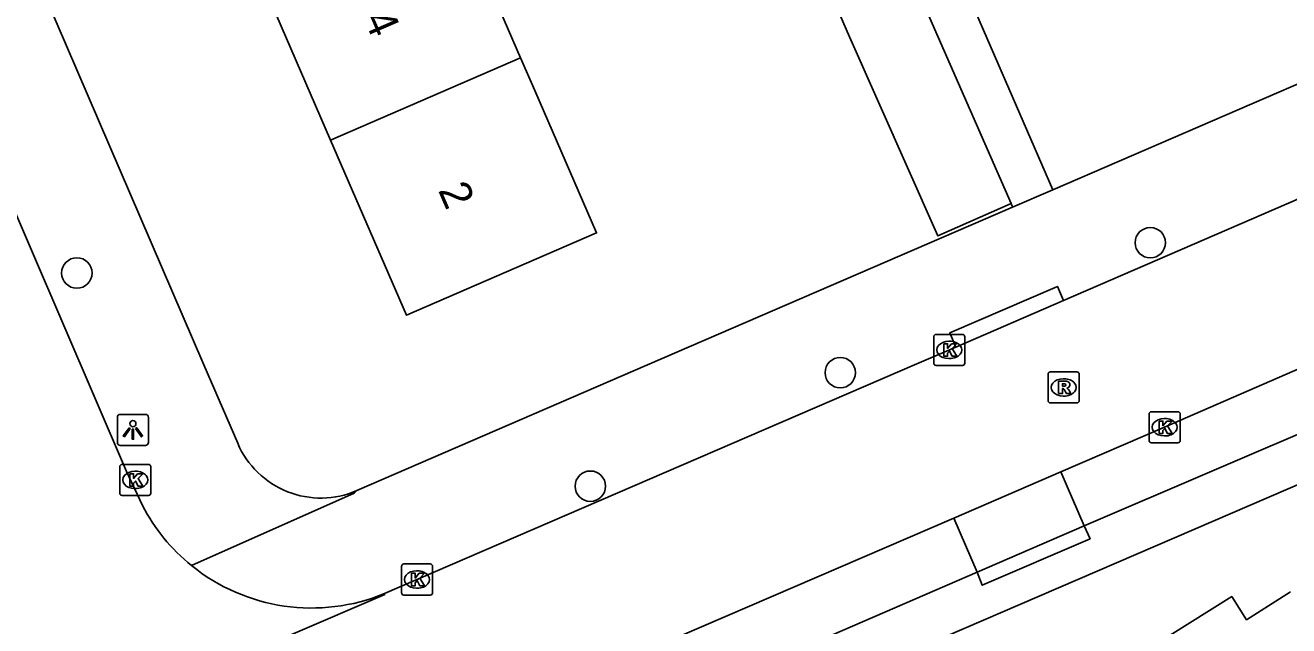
# Model space of a CAD drawing. Extents: x 159353 to 160616, y 385893 to 387321.
# Drawn here: x 159645.1 to 159685.72, y 386241.61 to 386260.93 of the extents above; entities that cross this region are included whole.
import ezdxf

# ---------------------------------------------------------------- set-up
doc = ezdxf.new("R2010")
doc.units = 0
for name, color, linetype in [('IMGEO_Boom', 7, 'Continuous'), ('IMGEO_Kolk', 7, 'Continuous'), ('IMGEO_Lichtpunt', 7, 'Continuous'), ('IMGEO_Pand', 7, 'Continuous'), ('IMGEO_Pand_nummerreeks', 7, 'Continuous'), ('IMGEO_Rijbaan_lokaal_open', 7, 'Continuous'), ('IMGEO_Rioolput', 7, 'Continuous'), ('IMGEO_Voetpad_open', 7, 'Continuous')]:
    doc.layers.add(name, color=color, linetype=linetype)

msp = doc.modelspace()

# ---------------------------------------------------------------- linework, layer by layer
at = {"layer": 'IMGEO_Boom'}
for centre in [(159681.269, 386253.933), (159646.76, 386252.959), (159671.302, 386249.753), (159663.268, 386246.101)]:
    msp.add_circle(centre, 0.489, dxfattribs=at)
at = {"layer": 'IMGEO_Kolk'}
for p, q in [((159674.306, 386250.059), (159674.306, 386250.911)), ((159674.381, 386250.985), (159675.233, 386250.985)), ((159675.307, 386250.911), (159675.307, 386250.059)), ((159674.794, 386250.765), (159674.819, 386250.765)), ((159674.817, 386250.205), (159674.792, 386250.205)), ((159675.233, 386249.985), (159674.381, 386249.985)), ((159681.229, 386247.571), (159681.229, 386248.423)), ((159681.304, 386248.497), (159682.156, 386248.497)), ((159682.23, 386248.423), (159682.23, 386247.571)), ((159681.717, 386248.277), (159681.742, 386248.277)), ((159681.74, 386247.717), (159681.715, 386247.717)), ((159682.156, 386247.497), (159681.304, 386247.497)), ((159648.213, 386246.804), (159649.065, 386246.804)), ((159648.138, 386245.878), (159648.138, 386246.73)), ((159648.626, 386246.584), (159648.651, 386246.584)), ((159649.139, 386246.73), (159649.139, 386245.878)), ((159648.649, 386246.024), (159648.624, 386246.024)), ((159649.065, 386245.804), (159648.213, 386245.804)), ((159657.271, 386243.599), (159658.123, 386243.599)), ((159657.196, 386242.673), (159657.196, 386243.525)), ((159657.684, 386243.379), (159657.709, 386243.379)), ((159658.197, 386243.525), (159658.197, 386242.673)), ((159657.707, 386242.819), (159657.682, 386242.819)), ((159658.123, 386242.599), (159657.271, 386242.599))]:
    msp.add_line(p, q, dxfattribs=at)
for points in [[(159674.306, 386250.059), (159674.306, 386250.911)], [(159674.381, 386250.985), (159675.233, 386250.985)], [(159675.307, 386250.911), (159675.307, 386250.059)], [(159674.627, 386250.685), (159674.75, 386250.685), (159674.75, 386250.534), (159674.88, 386250.685), (159675.044, 386250.685), (159674.898, 386250.534), (159675.051, 386250.285), (159674.899, 386250.285), (159674.814, 386250.449), (159674.75, 386250.382), (159674.75, 386250.285), (159674.627, 386250.285), (159674.627, 386250.685)], [(159675.233, 386249.985), (159674.381, 386249.985)], [(159681.229, 386247.571), (159681.229, 386248.423)], [(159681.304, 386248.497), (159682.156, 386248.497)], [(159682.23, 386248.423), (159682.23, 386247.571)], [(159681.55, 386248.197), (159681.673, 386248.197), (159681.673, 386248.046), (159681.803, 386248.197), (159681.967, 386248.197), (159681.821, 386248.046), (159681.974, 386247.797), (159681.822, 386247.797), (159681.737, 386247.961), (159681.673, 386247.894), (159681.673, 386247.797), (159681.55, 386247.797), (159681.55, 386248.197)], [(159682.156, 386247.497), (159681.304, 386247.497)], [(159648.213, 386246.804), (159649.065, 386246.804)], [(159648.138, 386245.878), (159648.138, 386246.73)], [(159648.459, 386246.504), (159648.582, 386246.504), (159648.582, 386246.353), (159648.712, 386246.504), (159648.876, 386246.504), (159648.73, 386246.353), (159648.883, 386246.104), (159648.731, 386246.104), (159648.646, 386246.268), (159648.582, 386246.201), (159648.582, 386246.104), (159648.459, 386246.104), (159648.459, 386246.504)], [(159649.139, 386246.73), (159649.139, 386245.878)], [(159649.065, 386245.804), (159648.213, 386245.804)], [(159657.271, 386243.599), (159658.123, 386243.599)], [(159657.196, 386242.673), (159657.196, 386243.525)], [(159657.517, 386243.299), (159657.64, 386243.299), (159657.64, 386243.148), (159657.77, 386243.299), (159657.934, 386243.299), (159657.788, 386243.148), (159657.941, 386242.899), (159657.789, 386242.899), (159657.704, 386243.063), (159657.64, 386242.996), (159657.64, 386242.899), (159657.517, 386242.899), (159657.517, 386243.299)], [(159658.197, 386243.525), (159658.197, 386242.673)], [(159658.123, 386242.599), (159657.271, 386242.599)]]:
    msp.add_lwpolyline(points, dxfattribs=at)
for centre, start, end in [((159674.383, 386250.909), 91.552, 178.448), ((159674.383, 386250.909), 91.552, 178.448), ((159675.231, 386250.909), 1.552, 88.448), ((159675.231, 386250.909), 1.552, 88.448), ((159674.383, 386250.061), 181.552, 268.448), ((159674.383, 386250.061), 181.552, 268.448), ((159675.231, 386250.061), 271.552, 358.448), ((159675.231, 386250.061), 271.552, 358.448), ((159681.306, 386248.421), 91.552, 178.448), ((159681.306, 386248.421), 91.552, 178.448), ((159682.154, 386248.421), 1.552, 88.448), ((159682.154, 386248.421), 1.552, 88.448), ((159681.306, 386247.573), 181.552, 268.448), ((159681.306, 386247.573), 181.552, 268.448), ((159682.154, 386247.573), 271.552, 358.448), ((159682.154, 386247.573), 271.552, 358.448), ((159648.215, 386246.728), 91.552, 178.448), ((159648.215, 386246.728), 91.552, 178.448), ((159649.063, 386246.728), 1.552, 88.448), ((159649.063, 386246.728), 1.552, 88.448), ((159648.215, 386245.88), 181.552, 268.448), ((159648.215, 386245.88), 181.552, 268.448), ((159649.063, 386245.88), 271.552, 358.448), ((159649.063, 386245.88), 271.552, 358.448), ((159657.273, 386243.523), 91.552, 178.448), ((159657.273, 386243.523), 91.552, 178.448), ((159658.121, 386243.523), 1.552, 88.448), ((159658.121, 386243.523), 1.552, 88.448), ((159657.273, 386242.675), 181.552, 268.448), ((159657.273, 386242.675), 181.552, 268.448), ((159658.121, 386242.675), 271.552, 358.448), ((159658.121, 386242.675), 271.552, 358.448)]:
    msp.add_arc(centre, 0.0765, start, end, dxfattribs=at)
for centre, major_axis, ratio, start_param, end_param in [((159674.793, 386250.485), (-0.387, 0.002), 0.722429, 4.712389, 7.853982), ((159674.818, 386250.485), (-0.39, 0.002), 0.717154, 1.570796, 4.712389), ((159681.716, 386247.997), (-0.387, 0.002), 0.722429, 4.712389, 7.853982), ((159681.741, 386247.997), (-0.39, 0.002), 0.717154, 1.570796, 4.712389), ((159648.625, 386246.304), (-0.387, 0.002), 0.722429, 4.712389, 7.853982), ((159648.65, 386246.304), (-0.39, 0.002), 0.717154, 1.570796, 4.712389), ((159657.683, 386243.099), (-0.387, 0.002), 0.722429, 4.712389, 7.853982), ((159657.708, 386243.099), (-0.39, 0.002), 0.717154, 1.570796, 4.712389)]:
    msp.add_ellipse(centre, major_axis=major_axis, ratio=ratio, start_param=start_param, end_param=end_param, dxfattribs=at)
at = {"layer": 'IMGEO_Lichtpunt'}
for p, q in [((159648.063, 386248.316), (159648.063, 386247.509)), ((159648.063, 386248.316), (159648.063, 386247.509)), ((159648.965, 386248.411), (159648.157, 386248.411)), ((159648.965, 386248.411), (159648.157, 386248.411)), ((159649.059, 386247.509), (159649.059, 386248.316)), ((159649.059, 386247.509), (159649.059, 386248.316)), ((159648.157, 386247.415), (159648.965, 386247.415)), ((159648.157, 386247.415), (159648.965, 386247.415))]:
    msp.add_line(p, q, dxfattribs=at)
for points in [[(159648.437, 386247.98), (159648.476, 386247.952), (159648.288, 386247.69), (159648.25, 386247.717), (159648.437, 386247.98)], [(159648.539, 386247.932), (159648.586, 386247.932), (159648.586, 386247.61), (159648.539, 386247.61), (159648.539, 386247.932)], [(159648.649, 386247.952), (159648.687, 386247.979), (159648.874, 386247.717), (159648.835, 386247.689), (159648.649, 386247.952)]]:
    msp.add_lwpolyline(points, dxfattribs=at)
msp.add_circle((159648.562, 386248.114), 0.0994, dxfattribs=at)
for centre, start, end in [((159648.157, 386248.316), 90, 180), ((159648.157, 386248.316), 90, 180), ((159648.965, 386248.316), 0, 90), ((159648.965, 386248.316), 0, 90), ((159648.157, 386247.509), 180, 270), ((159648.157, 386247.509), 180, 270), ((159648.965, 386247.509), 270, 0), ((159648.965, 386247.509), 270, 360)]:
    msp.add_arc(centre, 0.0946, start, end, dxfattribs=at)
at = {"layer": 'IMGEO_Pand'}
for points in [[(159661.025, 386259.883), (159658.641, 386265.383)], [(159672.561, 386264.882), (159673.986, 386261.591), (159676.792, 386255.192)], [(159676.792, 386255.192), (159674.437, 386254.151), (159671.6, 386260.559), (159670.176, 386263.849)], [(159652.534, 386262.738), (159654.919, 386257.237)], [(159654.919, 386257.237), (159661.025, 386259.883)], [(159661.025, 386259.883), (159661.48, 386258.834), (159663.469, 386254.246), (159657.363, 386251.599), (159654.919, 386257.237)], [(159680.559, 386240.462), (159683.888, 386242.553), (159684.366, 386241.806), (159685.781, 386242.704)]]:
    msp.add_lwpolyline(points, dxfattribs=at)
at = {"layer": 'IMGEO_Rijbaan_lokaal_open'}
for points in [[(159648.867, 386245.481), (159648.36, 386246.569), (159643.273, 386258.391), (159633.881, 386280.227)], [(159678.479, 386252.07), (159696.609, 386259.927)], [(159694.84, 386253.699), (159686.334, 386250), (159681.73, 386247.998), (159678.398, 386246.561)], [(159678.479, 386252.07), (159675.018, 386250.574)], [(159656.655, 386242.648), (159673.692, 386250), (159675.018, 386250.574)], [(159678.398, 386246.561), (159674.955, 386245.077)], [(159678.398, 386246.561), (159679.147, 386244.823)], [(159674.955, 386245.077), (159664.679, 386240.646), (159659.63, 386238.466)], [(159675.708, 386243.331), (159674.955, 386245.077)], [(159675.708, 386243.331), (159679.147, 386244.823)], [(159641.358, 386236.07), (159641.394, 386236.065), (159656.656, 386242.615), (159656.655, 386242.648)]]:
    msp.add_lwpolyline(points, dxfattribs=at)
for centre, radius, start, end in [((159654.288, 386248.303), 6.111, 207.4976, 231.0489), ((159654.309, 386248.318), 6.136, 230.9875, 292.4811)]:
    msp.add_arc(centre, radius, start, end, dxfattribs=at)
at = {"layer": 'IMGEO_Rioolput'}
for p, q in [((159677.984, 386248.852), (159677.984, 386249.704)), ((159678.059, 386249.778), (159678.911, 386249.778)), ((159678.985, 386249.704), (159678.985, 386248.852)), ((159678.472, 386249.558), (159678.497, 386249.558)), ((159678.495, 386248.998), (159678.47, 386248.998)), ((159678.911, 386248.778), (159678.059, 386248.778))]:
    msp.add_line(p, q, dxfattribs=at)
for points in [[(159677.984, 386248.852), (159677.984, 386249.704)], [(159678.059, 386249.778), (159678.911, 386249.778)], [(159678.985, 386249.704), (159678.985, 386248.852)], [(159678.573, 386249.476), (159678.321, 386249.478), (159678.321, 386249.078)], [(159678.321, 386249.078), (159678.445, 386249.078), (159678.445, 386249.24), (159678.456, 386249.24)], [(159678.499, 386249.397), (159678.445, 386249.397), (159678.445, 386249.316)], [(159678.445, 386249.316), (159678.497, 386249.316)], [(159678.503, 386249.211), (159678.574, 386249.078), (159678.714, 386249.078), (159678.649, 386249.204)], [(159678.911, 386248.778), (159678.059, 386248.778)]]:
    msp.add_lwpolyline(points, dxfattribs=at)
for centre, radius, start, end in [((159678.061, 386249.702), 0.0765, 91.552, 178.448), ((159678.061, 386249.702), 0.0765, 91.552, 178.448), ((159678.909, 386249.702), 0.0765, 1.552, 88.448), ((159678.909, 386249.702), 0.0765, 1.552, 88.448), ((159678.455, 386249.187), 0.0533, 26.0293, 88.6989), ((159678.481, 386249.505), 0.19, 274.7715, 282.9687), ((159678.505, 386249.301), 0.0964, 77.0061, 93.1865), ((159678.519, 386249.358), 0.0378, 276.6634, 79.6772), ((159678.572, 386249.366), 0.109, 350.3612, 89.416), ((159678.57, 386249.366), 0.112, 277.5842, 350.9817), ((159678.554, 386249.151), 0.108, 29.5134, 73.7905), ((159678.061, 386248.854), 0.0765, 181.552, 268.448), ((159678.061, 386248.854), 0.0765, 181.552, 268.448), ((159678.909, 386248.854), 0.0765, 271.552, 358.448), ((159678.909, 386248.854), 0.0765, 271.552, 358.448)]:
    msp.add_arc(centre, radius, start, end, dxfattribs=at)
for centre, major_axis, ratio, start_param, end_param in [((159678.471, 386249.278), (-0.387, 0.002), 0.722429, 4.712389, 7.853982), ((159678.496, 386249.278), (-0.39, 0.002), 0.717154, 1.570796, 4.712389)]:
    msp.add_ellipse(centre, major_axis=major_axis, ratio=ratio, start_param=start_param, end_param=end_param, dxfattribs=at)
at = {"layer": 'IMGEO_Voetpad_open'}
for points in [[(159635.593, 386285.426), (159650.846, 386250), (159651.931, 386247.481)], [(159678.131, 386255.638), (159699.462, 386264.867)], [(159678.131, 386255.638), (159675.308, 386262.163)], [(159676.842, 386255.08), (159678.131, 386255.638)], [(159676.842, 386255.08), (159665.102, 386250), (159655.763, 386245.959)], [(159676.792, 386255.192), (159676.842, 386255.08)], [(159675.018, 386250.574), (159674.82, 386251.032), (159678.281, 386252.528), (159678.479, 386252.07)], [(159700.471, 386252.381), (159694.949, 386250), (159599.575, 386208.876)], [(159679.147, 386244.823), (159691.231, 386250), (159692.435, 386250.516)], [(159655.763, 386245.959), (159655.677, 386245.872), (159650.446, 386243.55)], [(159679.147, 386244.823), (159679.332, 386244.41), (159675.869, 386242.916), (159675.708, 386243.331)], [(159660.393, 386236.7), (159675.708, 386243.331)]]:
    msp.add_lwpolyline(points, dxfattribs=at)
msp.add_arc((159654.606, 386248.631), 2.912, 203.264, 293.4119, dxfattribs=at)

# ---------------------------------------------------------------- texts
at = {"layer": 'IMGEO_Pand_nummerreeks'}
for s, p in [('4', (159655.964, 386261.16)), ('2', (159658.364, 386255.624))]:
    msp.add_text(s, height=1, rotation=293.4377, dxfattribs=at).set_placement(p)

doc.saveas('drawing.dxf')
